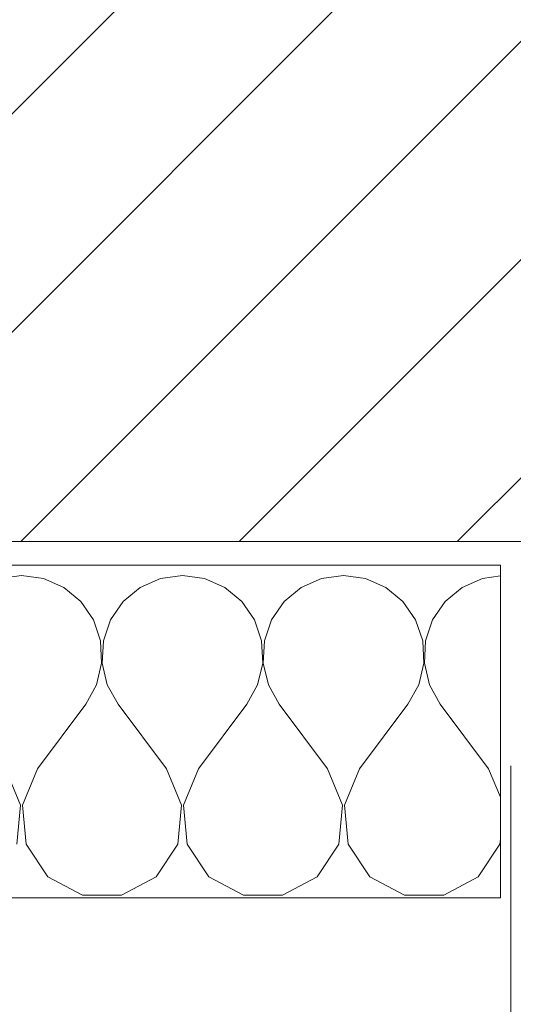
# Model space of a CAD drawing. Header units: metres. Extents: x -3.6 to 84.5, y -11 to 16.8.
# Tile 623 of 656: x 62.053 to 62.261, y -0.19 to 0.225. Entities that reach past the tile are written whole.
import ezdxf

# ---------------------------------------------------------------- set-up
doc = ezdxf.new("R2010")
doc.units = ezdxf.units.M
doc.header["$MEASUREMENT"] = 0
doc.linetypes.add('Wipeout_Contour', pattern=[1, 0, -1])
doc.layers.add('301 - Elemente.Linie', color=7, linetype='Continuous')
doc.layers.add('302 - Elemente.Schraffur', color=7, linetype='Continuous')

# ---------------------------------------------------------------- blocks, each defined once
blk = doc.blocks.new('*X3')
at = {"layer": '302 - Elemente.Schraffur', "color": 7, "linetype": 'Continuous', "lineweight": 5}
for p, q in [((62.05381, -0.00926), (62.04454, -0.01055)), ((62.06309, -0.01055), (62.05381, -0.00926)), ((62.07165, -0.01433), (62.06309, -0.01055)), ((62.11241, -0.01055), (62.10384, -0.01433)), ((62.12168, -0.00926), (62.11241, -0.01055)), ((62.13096, -0.01055), (62.12168, -0.00926)), ((62.13952, -0.01433), (62.13096, -0.01055)), ((62.18028, -0.01055), (62.17171, -0.01433)), ((62.18955, -0.00926), (62.18028, -0.01055)), ((62.19882, -0.01055), (62.18955, -0.00926)), ((62.20739, -0.01433), (62.19882, -0.01055)), ((62.24815, -0.01055), (62.23958, -0.01433)), ((62.25568, -0.0095), (62.24815, -0.01055)), ((62.07886, -0.0203), (62.07165, -0.01433)), ((62.10384, -0.01433), (62.09663, -0.0203)), ((62.14673, -0.0203), (62.13952, -0.01433)), ((62.17171, -0.01433), (62.1645, -0.0203)), ((62.2146, -0.0203), (62.20739, -0.01433)), ((62.23958, -0.01433), (62.23237, -0.0203)), ((62.08417, -0.02802), (62.07886, -0.0203)), ((62.09663, -0.0203), (62.09133, -0.02802)), ((62.15203, -0.02802), (62.14673, -0.0203)), ((62.1645, -0.0203), (62.1592, -0.02802)), ((62.2199, -0.02802), (62.2146, -0.0203)), ((62.23237, -0.0203), (62.22707, -0.02802)), ((62.08716, -0.03689), (62.08417, -0.02802)), ((62.09133, -0.02802), (62.08834, -0.03689)), ((62.15503, -0.03689), (62.15203, -0.02802)), ((62.1592, -0.02802), (62.15621, -0.03689)), ((62.2229, -0.03689), (62.2199, -0.02802)), ((62.22707, -0.02802), (62.22408, -0.03689)), ((62.08761, -0.04624), (62.08716, -0.03689)), ((62.08834, -0.03689), (62.08788, -0.04624)), ((62.15548, -0.04624), (62.15503, -0.03689)), ((62.15621, -0.03689), (62.15575, -0.04624)), ((62.22335, -0.04624), (62.2229, -0.03689)), ((62.22408, -0.03689), (62.22362, -0.04624)), ((62.08549, -0.05536), (62.08761, -0.04624)), ((62.08788, -0.04624), (62.09, -0.05536)), ((62.15336, -0.05536), (62.15548, -0.04624)), ((62.15575, -0.04624), (62.15787, -0.05536)), ((62.22123, -0.05536), (62.22335, -0.04624)), ((62.22362, -0.04624), (62.22574, -0.05536)), ((62.08096, -0.06356), (62.08549, -0.05536)), ((62.09, -0.05536), (62.09453, -0.06356)), ((62.14883, -0.06356), (62.15336, -0.05536)), ((62.15787, -0.05536), (62.1624, -0.06356)), ((62.2167, -0.06356), (62.22123, -0.05536)), ((62.22574, -0.05536), (62.23027, -0.06356)), ((62.0606, -0.0907), (62.08096, -0.06356)), ((62.1149, -0.0907), (62.09453, -0.06356)), ((62.12847, -0.0907), (62.14883, -0.06356)), ((62.18276, -0.0907), (62.1624, -0.06356)), ((62.19634, -0.0907), (62.2167, -0.06356)), ((62.25063, -0.0907), (62.23027, -0.06356)), ((62.05342, -0.10595), (62.04703, -0.0907)), ((62.0606, -0.0907), (62.0542, -0.10595)), ((62.12129, -0.10595), (62.1149, -0.0907)), ((62.12847, -0.0907), (62.12207, -0.10595)), ((62.18916, -0.10595), (62.18276, -0.0907)), ((62.19634, -0.0907), (62.18994, -0.10595)), ((62.25568, -0.10271), (62.25063, -0.0907)), ((62.05186, -0.1224), (62.05342, -0.10595)), ((62.0542, -0.10595), (62.05576, -0.1224)), ((62.11973, -0.1224), (62.12129, -0.10595)), ((62.12207, -0.10595), (62.12363, -0.1224)), ((62.1876, -0.1224), (62.18916, -0.10595)), ((62.18994, -0.10595), (62.1915, -0.1224)), ((62.05576, -0.1224), (62.06491, -0.13617)), ((62.11058, -0.13617), (62.11973, -0.1224)), ((62.12363, -0.1224), (62.13278, -0.13617)), ((62.17845, -0.13617), (62.1876, -0.1224)), ((62.1915, -0.1224), (62.20065, -0.13617)), ((62.24632, -0.13617), (62.25547, -0.1224)), ((62.25547, -0.1224), (62.25568, -0.12025)), ((62.06491, -0.13617), (62.07948, -0.14398)), ((62.09601, -0.14398), (62.11058, -0.13617)), ((62.13278, -0.13617), (62.14735, -0.14398)), ((62.16388, -0.14398), (62.17845, -0.13617)), ((62.20065, -0.13617), (62.21522, -0.14398)), ((62.23175, -0.14398), (62.24632, -0.13617)), ((62.07948, -0.14398), (62.09601, -0.14398)), ((62.14735, -0.14398), (62.16388, -0.14398)), ((62.21522, -0.14398), (62.23175, -0.14398))]:
    blk.add_line(p, q, dxfattribs=at)

msp = doc.modelspace()

# ---------------------------------------------------------------- wipeouts: each hides what was drawn before it
at = {"color": 254, "linetype": 'Wipeout_Contour', "lineweight": 0, "ltscale": 371.993518}
msp.add_wipeout([(61.98503, 5.1), (61.98503, 0.245), (61.59499, 0.245), (61.59499, 0.005), (62.27499, 0.005), (62.27499, 5.1)], dxfattribs=at).dxf.layer = '302 - Elemente.Schraffur'
at = {"color": 254, "linetype": 'Wipeout_Contour', "lineweight": 0, "ltscale": 247.787083}
msp.add_wipeout([(61.63365, -0.005), (61.63365, -0.145), (62.25568, -0.145), (62.25568, -0.005)], dxfattribs=at).dxf.layer = '302 - Elemente.Schraffur'

# ---------------------------------------------------------------- next in the draw order: hatches: boundary and pattern name
at = {"layer": '302 - Elemente.Schraffur', "linetype": 'Continuous', "lineweight": 5}
h = msp.add_hatch(dxfattribs=at)
h.set_pattern_fill('MW_Kalksandstein_0001', style=0, pattern_type=2)
h.set_pattern_definition([(45, (0, 0), (-0.04596194, 0.04596194), [])])
h.paths.add_polyline_path([(61.98503, 5.1), (61.98503, 0.245), (61.59499, 0.245), (61.59499, 0.005), (62.27499, 0.005), (62.27499, 5.1)])

# ---------------------------------------------------------------- next in the draw order: linework, layer by layer
at = {"layer": '301 - Elemente.Linie', "color": 7, "linetype": 'Continuous', "lineweight": 18}
msp.add_line((62.27499, 0.005), (61.59499, 0.005), dxfattribs=at)
at = {"layer": '301 - Elemente.Linie', "color": 253, "linetype": 'Continuous', "lineweight": 13, "true_color": 0xafafaf}
msp.add_lwpolyline([(60.60256, -2.72), (62.25999, -2.72), (62.25999, -0.0894)], dxfattribs=at)
at = {"layer": '302 - Elemente.Schraffur', "color": 7, "linetype": 'Continuous', "lineweight": 9, "flags": 128}
msp.add_lwpolyline([(61.63365, -0.005), (61.63365, -0.145), (62.25568, -0.145), (62.25568, -0.005)], close=True, dxfattribs=at)

# ---------------------------------------------------------------- next in the draw order: block references
at = {"layer": '302 - Elemente.Schraffur', "color": 7, "linetype": 'Continuous', "lineweight": 5}
msp.add_blockref('*X3', (0, 0), dxfattribs=at)

doc.saveas('drawing.dxf')
